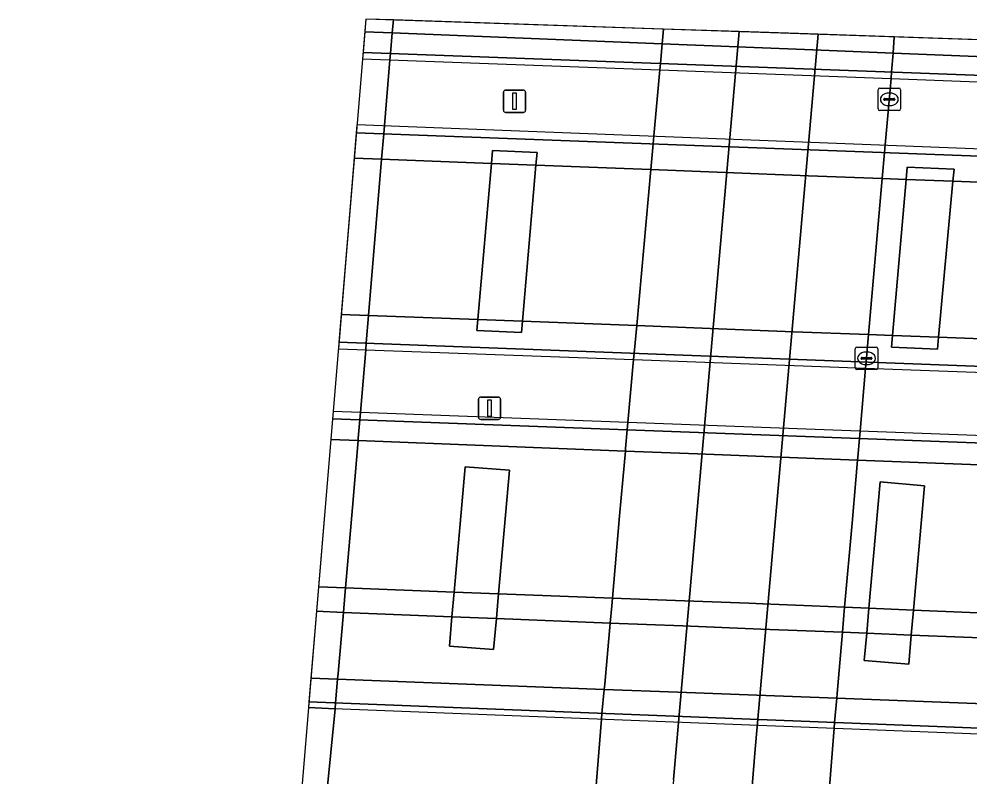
# Model space of a CAD drawing. Extents: x 161848 to 162726, y 385382 to 386521.
# Drawn here: x 161912.23 to 161954.63, y 386486.75 to 386520.56 of the extents above; entities that cross this region are included whole.
import ezdxf

# ---------------------------------------------------------------- set-up
doc = ezdxf.new("R2010")
doc.units = 0
for name, color, linetype in [('IMGEO_Berm_groen', 7, 'Continuous'), ('IMGEO_Dek', 7, 'Continuous'), ('IMGEO_Fietspad_gesloten', 7, 'Continuous'), ('IMGEO_Kolk', 7, 'Continuous'), ('IMGEO_Lichtmast', 7, 'Continuous'), ('IMGEO_Muur', 7, 'Continuous'), ('IMGEO_OVBaan_gesloten', 7, 'Continuous'), ('IMGEO_Pijler', 7, 'Continuous'), ('IMGEO_Rijbaan_regionaal_gesloten', 7, 'Continuous'), ('IMGEO_Verkeerseiland_gesloten', 7, 'Continuous'), ('IMGEO_Voetpad_gesloten', 7, 'Continuous')]:
    doc.layers.add(name, color=color, linetype=linetype)

msp = doc.modelspace()

# ---------------------------------------------------------------- linework, layer by layer
at = {"layer": 'IMGEO_Berm_groen'}
for points in [[(161928.926, 386520.522), (161928.874, 386519.941), (161928.792, 386519.03), (161928.766, 386518.739), (161928.522, 386515.807), (161928.491, 386515.44), (161928.397, 386514.306), (161927.816, 386507.33), (161927.714, 386506.111), (161927.689, 386505.807), (161927.456, 386503.01), (161927.43, 386502.681), (161927.36, 386501.86), (161927.351, 386501.753), (161927.2, 386500), (161927.095, 386498.77), (161926.787, 386495.183), (161926.758, 386494.845), (161926.693, 386494.091), (161926.46, 386491.368), (161926.438, 386491.109), (161926.347, 386490.055), (161926.325, 386489.795), (161925.54, 386481.846)], [(161930.964, 386399.61), (161938.201, 386489.33), (161938.225, 386489.587), (161938.326, 386490.656), (161938.348, 386490.886), (161938.59, 386493.616), (161938.657, 386494.377), (161938.688, 386494.73), (161939.013, 386498.401), (161939.155, 386500), (161939.269, 386501.289), (161939.28, 386501.408), (161939.353, 386502.235), (161939.379, 386502.565), (161939.634, 386505.371), (161939.661, 386505.663), (161939.772, 386506.886), (161940.405, 386513.846), (161940.509, 386514.992), (161940.541, 386515.345), (161940.809, 386518.29), (161940.834, 386518.584), (161940.907, 386519.459), (161940.962, 386520.115), (161928.926, 386520.522)], [(161959.032, 386519.504), (161951.26, 386519.767), (161951.206, 386519.046), (161951.141, 386518.201), (161951.119, 386517.905), (161950.858, 386514.947), (161950.828, 386514.606), (161950.726, 386513.448), (161950.111, 386506.486), (161950.004, 386505.275), (161949.979, 386504.993), (161949.731, 386502.179), (161949.705, 386501.849), (161949.632, 386501.016), (161949.621, 386500.887), (161949.543, 386500), (161949.375, 386498.079), (161949.046, 386494.319), (161949.015, 386493.97), (161948.948, 386493.203), (161948.709, 386490.466), (161948.691, 386490.26), (161948.596, 386489.179), (161948.574, 386488.924), (161946.516, 386462.814)]]:
    msp.add_lwpolyline(points, dxfattribs=at)
for points in [[(161935.332, 386514.612), (161935.282, 386514.044), (161934.674, 386507.083), (161934.63, 386506.583), (161932.645, 386506.663), (161932.688, 386507.157), (161933.295, 386514.12), (161933.345, 386514.691)], [(161953.189, 386505.839), (161951.138, 386505.921), (161951.184, 386506.445), (161951.789, 386513.407), (161951.837, 386513.949), (161953.923, 386513.866), (161953.873, 386513.325), (161953.237, 386506.365)], [(161934.102, 386500.434), (161933.613, 386494.923), (161933.582, 386494.577), (161933.515, 386493.819), (161933.392, 386492.437), (161931.419, 386492.589), (161931.535, 386493.898), (161931.633, 386494.998), (161932.129, 386500.586)], [(161952.115, 386494.189), (161952.018, 386493.08), (161951.905, 386491.778), (161949.922, 386491.951), (161950.03, 386493.159), (161950.13, 386494.273), (161950.635, 386499.918), (161952.601, 386499.742)]]:
    msp.add_lwpolyline(points, close=True, dxfattribs=at)
at = {"layer": 'IMGEO_Dek'}
for points in [[(161927.693, 386520.564), (161927.545, 386518.784), (161940.809, 386518.29), (161951.119, 386517.905), (161958.868, 386517.616), (161959.272, 386517.601), (161968.029, 386517.274), (161968.054, 386517.574), (161968.12, 386518.368), (161968.189, 386519.194)], [(161926.469, 386505.848), (161927.689, 386505.807), (161939.634, 386505.371), (161949.979, 386504.993), (161957.731, 386504.71), (161958.154, 386504.695), (161967.023, 386504.319), (161967.044, 386504.61), (161967.133, 386505.827), (161967.709, 386513.351), (161967.756, 386513.974), (161967.779, 386514.273), (161927.3, 386515.844)], [(161926.237, 386503.056), (161925.139, 386489.846), (161965.641, 386488.257), (161965.663, 386488.506), (161965.757, 386489.563), (161966.024, 386492.555), (161966.118, 386493.615), (161966.707, 386500.22), (161966.795, 386501.211), (161966.819, 386501.541), (161939.379, 386502.565), (161927.456, 386503.01)]]:
    msp.add_lwpolyline(points, close=True, dxfattribs=at)
at = {"layer": 'IMGEO_Fietspad_gesloten'}
msp.add_lwpolyline([(161925.248, 386491.154), (161926.438, 386491.109), (161938.326, 386490.656), (161941.613, 386490.53), (161945.137, 386490.396), (161948.691, 386490.26), (161956.426, 386489.965), (161956.896, 386489.947), (161964.179, 386489.669), (161965.757, 386489.563), (161966.024, 386492.555), (161964.222, 386492.593), (161957.145, 386492.875), (161956.686, 386492.894), (161952.018, 386493.08), (161950.03, 386493.159), (161948.948, 386493.203), (161945.31, 386493.348), (161941.827, 386493.487), (161938.59, 386493.616), (161933.515, 386493.819), (161931.535, 386493.898), (161926.693, 386494.091), (161925.496, 386494.139)], close=True, dxfattribs=at)
at = {"layer": 'IMGEO_Kolk'}
for p, q in [((161950.537, 386516.555), (161950.537, 386517.407)), ((161950.612, 386517.481), (161951.464, 386517.481)), ((161951.025, 386517.261), (161951.05, 386517.261)), ((161951.538, 386517.407), (161951.538, 386516.555)), ((161950.796, 386516.975), (161950.796, 386516.987)), ((161951.234, 386516.938), (161950.836, 386516.938)), ((161950.839, 386517.024), (161951.237, 386517.024)), ((161951.28, 386516.987), (161951.28, 386516.975)), ((161951.464, 386516.481), (161950.612, 386516.481)), ((161951.048, 386516.701), (161951.023, 386516.701)), ((161949.52, 386504.999), (161949.52, 386505.851)), ((161949.595, 386505.925), (161950.447, 386505.925)), ((161950.521, 386505.851), (161950.521, 386504.999)), ((161949.779, 386505.419), (161949.779, 386505.431)), ((161950.217, 386505.382), (161949.819, 386505.382)), ((161949.822, 386505.468), (161950.22, 386505.468)), ((161950.008, 386505.705), (161950.033, 386505.705)), ((161950.263, 386505.431), (161950.263, 386505.419)), ((161950.447, 386504.925), (161949.595, 386504.925)), ((161950.031, 386505.145), (161950.006, 386505.145))]:
    msp.add_line(p, q, dxfattribs=at)
for points in [[(161950.537, 386516.555), (161950.537, 386517.407)], [(161950.612, 386517.481), (161951.464, 386517.481)], [(161951.538, 386517.407), (161951.538, 386516.555)], [(161951.464, 386516.481), (161950.612, 386516.481)], [(161949.52, 386504.999), (161949.52, 386505.851)], [(161949.595, 386505.925), (161950.447, 386505.925)], [(161950.521, 386505.851), (161950.521, 386504.999)], [(161950.447, 386504.925), (161949.595, 386504.925)]]:
    msp.add_lwpolyline(points, dxfattribs=at)
for centre, radius, start, end in [((161950.614, 386517.405), 0.0765, 91.552, 178.448), ((161950.614, 386517.405), 0.0765, 91.552, 178.448), ((161951.462, 386517.405), 0.0765, 1.552, 88.448), ((161951.462, 386517.405), 0.0765, 1.552, 88.448), ((161950.836, 386516.984), 0.0403, 85.8775, 175.7526), ((161950.833, 386516.974), 0.0366, 178.938, 274.7102), ((161951.237, 386516.981), 0.043, 264.8664, 352.4533), ((161951.241, 386516.986), 0.0386, 1.7309, 96.639), ((161950.614, 386516.557), 0.0765, 181.552, 268.448), ((161950.614, 386516.557), 0.0765, 181.552, 268.448), ((161951.462, 386516.557), 0.0765, 271.552, 358.448), ((161951.462, 386516.557), 0.0765, 271.552, 358.448), ((161949.597, 386505.849), 0.0765, 91.552, 178.448), ((161949.597, 386505.849), 0.0765, 91.552, 178.448), ((161950.445, 386505.849), 0.0765, 1.552, 88.448), ((161950.445, 386505.849), 0.0765, 1.552, 88.448), ((161949.819, 386505.428), 0.0403, 85.8775, 175.7526), ((161949.816, 386505.418), 0.0366, 178.938, 274.7102), ((161950.22, 386505.425), 0.043, 264.8664, 352.4533), ((161950.224, 386505.43), 0.0386, 1.7309, 96.639), ((161949.597, 386505.001), 0.0765, 181.552, 268.448), ((161949.597, 386505.001), 0.0765, 181.552, 268.448), ((161950.445, 386505.001), 0.0765, 271.552, 358.448), ((161950.445, 386505.001), 0.0765, 271.552, 358.448)]:
    msp.add_arc(centre, radius, start, end, dxfattribs=at)
for centre, major_axis, ratio, start_param, end_param in [((161951.024, 386516.981), (-0.387, 0.002), 0.722429, 4.712389, 7.853982), ((161951.049, 386516.981), (-0.39, 0.002), 0.717154, 1.570796, 4.712389), ((161950.007, 386505.425), (-0.387, 0.002), 0.722429, 4.712389, 7.853982), ((161950.032, 386505.425), (-0.39, 0.002), 0.717154, 1.570796, 4.712389)]:
    msp.add_ellipse(centre, major_axis=major_axis, ratio=ratio, start_param=start_param, end_param=end_param, dxfattribs=at)
at = {"layer": 'IMGEO_Lichtmast'}
for p, q in [((161933.829, 386516.496), (161933.829, 386517.296)), ((161933.829, 386517.296), (161933.829, 386516.496)), ((161933.929, 386517.396), (161934.719, 386517.396)), ((161934.719, 386517.396), (161933.929, 386517.396)), ((161934.819, 386517.296), (161934.819, 386516.496)), ((161934.819, 386516.496), (161934.819, 386517.296)), ((161934.719, 386516.396), (161933.929, 386516.396)), ((161933.929, 386516.396), (161934.719, 386516.396)), ((161932.816, 386503.7), (161933.606, 386503.7)), ((161933.606, 386503.7), (161932.816, 386503.7)), ((161932.716, 386502.8), (161932.716, 386503.6)), ((161932.716, 386503.6), (161932.716, 386502.8)), ((161933.706, 386503.6), (161933.706, 386502.8)), ((161933.706, 386502.8), (161933.706, 386503.6)), ((161933.606, 386502.7), (161932.816, 386502.7)), ((161932.816, 386502.7), (161933.606, 386502.7))]:
    msp.add_line(p, q, dxfattribs=at)
for points in [[(161934.249, 386517.271), (161934.399, 386517.271), (161934.399, 386516.521), (161934.249, 386516.521), (161934.249, 386517.271)], [(161933.136, 386503.575), (161933.286, 386503.575), (161933.286, 386502.825), (161933.136, 386502.825), (161933.136, 386503.575)]]:
    msp.add_lwpolyline(points, dxfattribs=at)
for centre, start, end in [((161933.929, 386517.296), 90, 180), ((161933.929, 386517.296), 90, 180), ((161934.719, 386517.296), 0, 90), ((161934.719, 386517.296), 360, 90), ((161933.929, 386516.496), 180, 270), ((161933.929, 386516.496), 180, 270), ((161934.719, 386516.496), 270, 0), ((161934.719, 386516.496), 270, 0), ((161932.816, 386503.6), 90, 180), ((161932.816, 386503.6), 90, 180), ((161933.606, 386503.6), 0, 90), ((161933.606, 386503.6), 360, 90), ((161932.816, 386502.8), 180, 270), ((161932.816, 386502.8), 180, 270), ((161933.606, 386502.8), 270, 0), ((161933.606, 386502.8), 270, 0)]:
    msp.add_arc(centre, 0.1, start, end, dxfattribs=at)
at = {"layer": 'IMGEO_Muur'}
for points in [[(161927.569, 386519.076), (161927.545, 386518.784), (161940.809, 386518.29), (161951.119, 386517.905), (161958.868, 386517.616), (161959.272, 386517.601), (161968.029, 386517.274), (161968.054, 386517.574)], [(161927.3, 386515.844), (161927.271, 386515.486), (161967.756, 386513.974), (161967.779, 386514.273)], [(161926.495, 386506.152), (161926.469, 386505.848), (161927.689, 386505.807), (161939.634, 386505.371), (161949.979, 386504.993), (161957.731, 386504.71), (161958.154, 386504.695), (161967.023, 386504.319), (161967.044, 386504.61)], [(161926.21, 386502.726), (161966.795, 386501.211), (161966.819, 386501.541), (161939.379, 386502.565), (161927.456, 386503.01), (161926.237, 386503.056)], [(161925.16, 386490.102), (161925.139, 386489.846), (161965.641, 386488.257), (161965.663, 386488.506)]]:
    msp.add_lwpolyline(points, close=True, dxfattribs=at)
at = {"layer": 'IMGEO_OVBaan_gesloten'}
msp.add_lwpolyline([(161957.368, 386500.586), (161949.621, 386500.887), (161946.198, 386501.02), (161942.482, 386501.164), (161939.269, 386501.289), (161927.351, 386501.753), (161926.133, 386501.8), (161925.586, 386495.229), (161926.787, 386495.183), (161931.633, 386494.998), (161933.613, 386494.923), (161938.688, 386494.73), (161941.907, 386494.607), (161944.778, 386494.498), (161945.393, 386494.472), (161949.046, 386494.319), (161950.13, 386494.273), (161952.115, 386494.189), (161956.783, 386493.993)], dxfattribs=at)
at = {"layer": 'IMGEO_Pijler'}
for points in [[(161935.282, 386514.044), (161935.332, 386514.612), (161933.345, 386514.691), (161933.295, 386514.12), (161932.688, 386507.157), (161932.645, 386506.663), (161934.63, 386506.583), (161934.674, 386507.083)], [(161953.873, 386513.325), (161953.923, 386513.866), (161951.837, 386513.949), (161951.789, 386513.407), (161951.184, 386506.445), (161951.138, 386505.921), (161953.189, 386505.839), (161953.237, 386506.365)], [(161934.102, 386500.434), (161932.129, 386500.586), (161931.633, 386494.998), (161931.535, 386493.898), (161931.419, 386492.589), (161933.392, 386492.437), (161933.515, 386493.819), (161933.582, 386494.577), (161933.613, 386494.923)], [(161952.601, 386499.742), (161950.635, 386499.918), (161950.13, 386494.273), (161950.03, 386493.159), (161949.922, 386491.951), (161951.905, 386491.778), (161952.018, 386493.08), (161952.115, 386494.189)]]:
    msp.add_lwpolyline(points, close=True, dxfattribs=at)
at = {"layer": 'IMGEO_Rijbaan_regionaal_gesloten'}
for points in [[(161925.138, 386489.842), (161926.325, 386489.795), (161926.347, 386490.055), (161926.438, 386491.109), (161926.46, 386491.368), (161926.693, 386494.091), (161926.758, 386494.845), (161926.787, 386495.183), (161927.095, 386498.77), (161927.2, 386500), (161927.351, 386501.753), (161927.36, 386501.86), (161927.43, 386502.681), (161927.456, 386503.01), (161927.689, 386505.807), (161927.714, 386506.111), (161927.816, 386507.33), (161928.397, 386514.306), (161928.491, 386515.44), (161928.522, 386515.807), (161928.766, 386518.739), (161928.792, 386519.03), (161928.874, 386519.941), (161928.926, 386520.522), (161927.693, 386520.564)], [(161927.693, 386520.564), (161927.645, 386519.99), (161928.874, 386519.941), (161940.907, 386519.459), (161944.265, 386519.324), (161947.992, 386519.175), (161951.206, 386519.046), (161959.371, 386518.719), (161968.091, 386518.369), (161968.12, 386518.368), (161968.189, 386519.194)], [(161944.337, 386520.001), (161941.413, 386486.629), (161936.56, 386427.406), (161928.569, 386324.445), (161932.354, 386324.01), (161932.362, 386325.118), (161934.136, 386354.79), (161937.325, 386392.178), (161939.549, 386419.761), (161945.035, 386487.809), (161947.865, 386519.882)]]:
    msp.add_lwpolyline(points, close=True, dxfattribs=at)
for points in [[(161947.865, 386519.882), (161945.035, 386487.809), (161939.549, 386419.761), (161937.325, 386392.178), (161934.136, 386354.79), (161932.362, 386325.118), (161932.354, 386324.01), (161930.069, 386290.081), (161932.477, 386304.434), (161935.085, 386316.377), (161936.834, 386323.495), (161936.869, 386324.951)], [(161941.413, 386486.629), (161944.337, 386520.001), (161940.962, 386520.115), (161940.907, 386519.459), (161940.834, 386518.584), (161940.809, 386518.29), (161940.541, 386515.345), (161940.509, 386514.992), (161940.405, 386513.846), (161939.772, 386506.886), (161939.661, 386505.663), (161939.634, 386505.371), (161939.379, 386502.565), (161939.353, 386502.235), (161939.28, 386501.408), (161939.269, 386501.289), (161939.155, 386500), (161939.013, 386498.401), (161938.688, 386494.73), (161938.657, 386494.377), (161938.59, 386493.616), (161938.348, 386490.886), (161938.326, 386490.656), (161938.225, 386489.587), (161938.201, 386489.33), (161930.964, 386399.61)], [(161946.516, 386462.814), (161948.574, 386488.924), (161948.596, 386489.179), (161948.691, 386490.26), (161948.709, 386490.466), (161948.948, 386493.203), (161949.015, 386493.97), (161949.046, 386494.319), (161949.375, 386498.079), (161949.543, 386500), (161949.621, 386500.887), (161949.632, 386501.016), (161949.705, 386501.849), (161949.731, 386502.179), (161949.979, 386504.993), (161950.004, 386505.275), (161950.111, 386506.486), (161950.726, 386513.448), (161950.828, 386514.606), (161950.858, 386514.947), (161951.119, 386517.905), (161951.141, 386518.201), (161951.206, 386519.046), (161951.26, 386519.767), (161947.865, 386519.882)], [(161958.474, 386513.145), (161953.873, 386513.325), (161951.789, 386513.407), (161950.726, 386513.448), (161947.44, 386513.575), (161943.738, 386513.718), (161940.405, 386513.846), (161935.282, 386514.044), (161933.295, 386514.12), (161928.397, 386514.306), (161927.176, 386514.353), (161926.596, 386507.374), (161927.816, 386507.33), (161932.688, 386507.157), (161934.674, 386507.083), (161939.772, 386506.886), (161943.047, 386506.759), (161946.771, 386506.615), (161950.111, 386506.486), (161951.184, 386506.445), (161953.237, 386506.365), (161957.861, 386506.186)], [(161917.469, 386380.791), (161920.561, 386420.826), (161925.54, 386481.846), (161926.325, 386489.795), (161925.138, 386489.842), (161915.587, 386374.977), (161912.23, 386326.329)]]:
    msp.add_lwpolyline(points, dxfattribs=at)
at = {"layer": 'IMGEO_Verkeerseiland_gesloten'}
for points in [[(161927.569, 386519.076), (161968.054, 386517.574), (161968.12, 386518.368), (161968.091, 386518.369), (161959.371, 386518.719), (161951.206, 386519.046), (161947.992, 386519.175), (161944.265, 386519.324), (161940.907, 386519.459), (161928.874, 386519.941), (161927.645, 386519.99)], [(161927.271, 386515.486), (161927.176, 386514.353), (161928.397, 386514.306), (161933.295, 386514.12), (161935.282, 386514.044), (161940.405, 386513.846), (161943.738, 386513.718), (161947.44, 386513.575), (161950.726, 386513.448), (161951.789, 386513.407), (161953.873, 386513.325), (161958.474, 386513.145), (161958.885, 386513.129), (161963.929, 386512.932), (161965.267, 386512.944), (161966.336, 386513.068), (161967.709, 386513.351), (161967.756, 386513.974)], [(161926.495, 386506.152), (161967.044, 386504.61), (161967.133, 386505.827), (161966.254, 386505.862), (161958.282, 386506.17), (161957.861, 386506.186), (161953.237, 386506.365), (161951.184, 386506.445), (161950.111, 386506.486), (161946.771, 386506.615), (161943.047, 386506.759), (161939.772, 386506.886), (161934.674, 386507.083), (161932.688, 386507.157), (161927.816, 386507.33), (161926.596, 386507.374)], [(161926.21, 386502.726), (161926.133, 386501.8), (161927.351, 386501.753), (161939.269, 386501.289), (161942.482, 386501.164), (161946.198, 386501.02), (161949.621, 386500.887), (161957.368, 386500.586), (161957.8, 386500.569), (161965.025, 386500.288), (161966.707, 386500.22), (161966.795, 386501.211)]]:
    msp.add_lwpolyline(points, close=True, dxfattribs=at)
msp.add_lwpolyline([(161956.783, 386493.993), (161952.115, 386494.189), (161950.13, 386494.273), (161949.046, 386494.319), (161945.393, 386494.472), (161944.778, 386494.498), (161941.907, 386494.607), (161938.688, 386494.73), (161933.613, 386494.923), (161931.633, 386494.998), (161926.787, 386495.183), (161925.586, 386495.229), (161925.496, 386494.139), (161926.693, 386494.091), (161931.535, 386493.898), (161933.515, 386493.819), (161938.59, 386493.616), (161941.827, 386493.487), (161945.31, 386493.348), (161948.948, 386493.203), (161950.03, 386493.159), (161952.018, 386493.08), (161956.686, 386492.894)], dxfattribs=at)
at = {"layer": 'IMGEO_Voetpad_gesloten'}
msp.add_lwpolyline([(161925.16, 386490.102), (161965.663, 386488.506), (161965.757, 386489.563), (161964.179, 386489.669), (161956.896, 386489.947), (161956.426, 386489.965), (161948.691, 386490.26), (161945.137, 386490.396), (161941.613, 386490.53), (161938.326, 386490.656), (161926.438, 386491.109), (161925.248, 386491.154)], close=True, dxfattribs=at)

doc.saveas('drawing.dxf')
